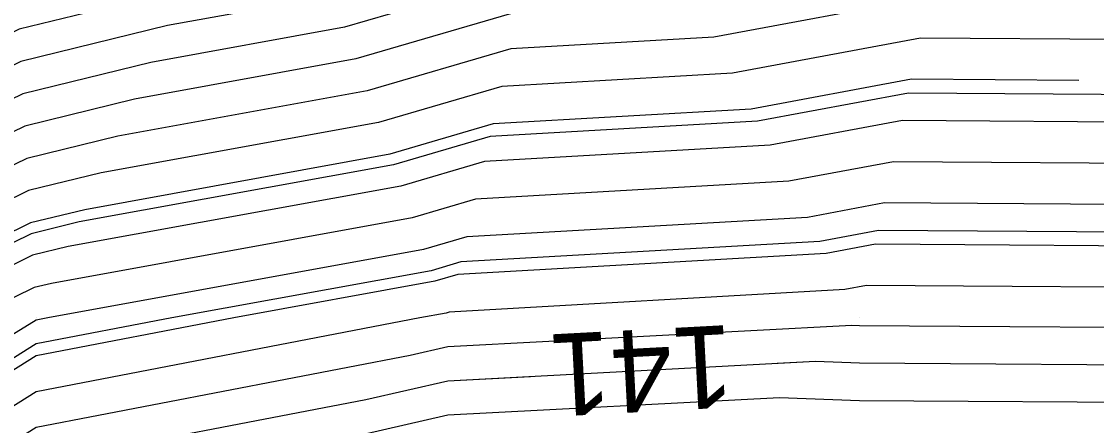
# Model space of a CAD drawing. Extents: x 2354170 to 2357230, y 866100 to 868290.
# Drawn here: x 2355839.63 to 2355865.74, y 867207.4 to 867217.21 of the extents above; entities that cross this region are included whole.
import ezdxf

# ---------------------------------------------------------------- set-up
doc = ezdxf.new("R2010")
doc.units = 0
for name, color, linetype in [('Default', 7, 'Continuous'), ('DTM Contours Major', 7, 'Continuous'), ('DTM Contours Minor', 7, 'Continuous'), ('Exist DTM QL2 LIDAR Elevation Point', 7, 'Continuous')]:
    doc.layers.add(name, color=color, linetype=linetype)

msp = doc.modelspace()

# ---------------------------------------------------------------- linework, layer by layer
at = {"layer": 'Default'}
for points in [[(2355893.622, 867243.598), (2355889.982, 867241.101), (2355889.24, 867240.755), (2355888.317, 867240.013), (2355883.291, 867236.704), (2355879.982, 867234.184), (2355877.66, 867232.335), (2355871.07, 867227.163), (2355867.252, 867222.414), (2355863.561, 867221.804), (2355862.562, 867221.812), (2355854.634, 867220.335), (2355852.369, 867220.205), (2355846.927, 867218.614), (2355843.575, 867218.004), (2355839.566, 867217.025), (2355835, 867214.798), (2355831.459, 867213.102), (2355824.689, 867208.477), (2355823.908, 867207.988), (2355818.123, 867204.897), (2355811.576, 867197.324), (2355809.803, 867194.911)], [(2355890.853, 867228.96), (2355889.84, 867228.439), (2355879.261, 867218.835), (2355878.875, 867218.843), (2355878.695, 867218.853), (2355871.273, 867219.787), (2355865.205, 867218.785), (2355861.905, 867218.808), (2355855.995, 867217.708), (2355851.727, 867217.463), (2355847.749, 867216.3), (2355842.368, 867215.322), (2355839.705, 867214.671), (2355836.673, 867213.191), (2355834.32, 867212.065), (2355829.823, 867208.993), (2355824.712, 867205.793), (2355820.598, 867203.595), (2355811.149, 867192.665), (2355810.172, 867191.708), (2355807.232, 867185.916)], [(2355889.202, 867221.359), (2355883.961, 867216.601), (2355879.001, 867216.7), (2355876.695, 867216.824), (2355870.976, 867217.544), (2355866.301, 867216.771), (2355861.467, 867216.806), (2355856.902, 867215.956), (2355851.298, 867215.634), (2355848.297, 867214.757), (2355841.564, 867213.533), (2355839.798, 867213.102), (2355837.787, 867212.121), (2355836.227, 867211.373), (2355833.245, 867209.336), (2355825.247, 867204.33), (2355822.248, 867202.727), (2355815.359, 867194.758), (2355811.102, 867190.592), (2355803.699, 867176.008), (2355798.513, 867166.821)], [(2355851.941, 867218.377), (2355847.475, 867217.071), (2355842.771, 867216.216), (2355839.659, 867215.456), (2355836.115, 867213.727), (2355833.366, 867212.41), (2355828.112, 867208.821), (2355824.444, 867206.525), (2355819.773, 867204.029), (2355810.177, 867192.928), (2355809.729, 867192.319), (2355808.861, 867190.601), (2355800.343, 867173.818), (2355796.902, 867167.723)], [(2355861.686, 867217.807), (2355856.449, 867216.832), (2355851.512, 867216.549), (2355848.023, 867215.528), (2355841.966, 867214.427), (2355839.752, 867213.886), (2355837.23, 867212.656), (2355835.274, 867211.719), (2355831.534, 867209.165), (2355824.979, 867205.062), (2355821.423, 867203.161), (2355813.254, 867193.712), (2355810.637, 867191.15), (2355802.581, 867175.278), (2355797.976, 867167.122)], [(2355847.201, 867217.842), (2355843.173, 867217.11), (2355839.612, 867216.24), (2355835.558, 867214.262), (2355832.413, 867212.756), (2355826.4, 867208.649), (2355824.176, 867207.256), (2355818.948, 867204.463), (2355810.877, 867195.126), (2355809.319, 867193.007), (2355806.302, 867187.032), (2355799.224, 867173.088)], [(2355900.516, 867217.349), (2355888.804, 867214.308), (2355888.58, 867214.362), (2355888.553, 867214.369), (2355879.127, 867214.557), (2355874.695, 867214.795), (2355870.68, 867215.3), (2355867.398, 867214.758), (2355861.03, 867214.804), (2355857.81, 867214.205), (2355850.87, 867213.806), (2355848.845, 867213.214), (2355840.76, 867211.744), (2355839.891, 867211.532), (2355838.902, 867211.05), (2355838.135, 867210.682), (2355836.668, 867209.68), (2355825.783, 867202.867), (2355823.898, 867201.86), (2355819.568, 867196.851), (2355812.032, 867189.476), (2355805.937, 867177.468), (2355799.587, 867166.22)], [(2355865.314, 867215.776), (2355861.249, 867215.805), (2355857.356, 867215.08), (2355851.084, 867214.72), (2355848.571, 867213.985), (2355841.162, 867212.639), (2355839.845, 867212.317), (2355838.345, 867211.585), (2355837.181, 867211.028), (2355834.957, 867209.508), (2355825.515, 867203.599), (2355823.073, 867202.294), (2355817.463, 867195.804), (2355811.567, 867190.034), (2355804.818, 867176.738), (2355799.05, 867166.52), (2355794.567, 867156.306)], [(2355904.86, 867213.863), (2355900.699, 867213.016), (2355895.115, 867211.566), (2355888.703, 867213.105), (2355887.921, 867213.312), (2355879.19, 867213.486), (2355873.695, 867213.781), (2355870.532, 867214.179), (2355867.946, 867213.752), (2355860.811, 867213.803), (2355858.264, 867213.329), (2355850.656, 867212.892), (2355849.119, 867212.443), (2355840.358, 867210.85), (2355839.938, 867210.748), (2355839.459, 867210.514), (2355839.088, 867210.337), (2355838.379, 867209.852), (2355826.051, 867202.136), (2355824.723, 867201.426), (2355821.673, 867197.897), (2355812.497, 867188.918), (2355807.056, 867178.198), (2355800.124, 867165.919)], [(2355909.953, 867213.315), (2355901.174, 867208.946), (2355900.861, 867208.951), (2355900.765, 867208.982), (2355888.826, 867211.849), (2355887.29, 867212.254), (2355879.253, 867212.414), (2355872.696, 867212.766), (2355870.384, 867213.057), (2355868.494, 867212.745), (2355860.592, 867212.802), (2355858.717, 867212.453), (2355850.442, 867211.978), (2355849.392, 867211.671), (2355840.27, 867210.013), (2355839.981, 867209.957), (2355839.395, 867209.588), (2355826.319, 867201.404), (2355825.548, 867200.992), (2355823.777, 867198.944), (2355812.962, 867188.359), (2355808.175, 867178.928), (2355800.661, 867165.619), (2355788.116, 867137.035)], [(2355896.716, 867208.727), (2355888.948, 867210.592), (2355886.659, 867211.196), (2355879.316, 867211.343), (2355871.696, 867211.752), (2355870.235, 867211.936), (2355869.042, 867211.738), (2355860.373, 867211.801), (2355859.171, 867211.577), (2355850.228, 867211.064), (2355849.666, 867210.9), (2355844.787, 867210.013), (2355839.981, 867209.088), (2355830.213, 867202.942), (2355826.587, 867200.673), (2355826.373, 867200.558), (2355825.882, 867199.99), (2355813.427, 867187.801), (2355809.598, 867180.257)], [(2355908.104, 867206.23), (2355900.74, 867206.348), (2355898.475, 867207.078), (2355889.071, 867209.336), (2355886.027, 867210.139), (2355879.379, 867210.271), (2355870.696, 867210.737), (2355870.087, 867210.814), (2355869.59, 867210.732), (2355860.154, 867210.8), (2355859.625, 867210.702), (2355850.013, 867210.15), (2355849.94, 867210.128), (2355849.305, 867210.013), (2355839.981, 867208.219), (2355827.504, 867200.369), (2355826.87, 867200.005), (2355825.618, 867198.719), (2355813.892, 867187.243), (2355810.413, 867180.388), (2355801.735, 867165.017), (2355789.965, 867138.2)], [(2355909.526, 867204.905), (2355900.68, 867205.047), (2355897.33, 867206.125), (2355889.194, 867208.079), (2355885.396, 867209.081), (2355879.442, 867209.2), (2355870.304, 867209.69), (2355869.982, 867209.72), (2355869.723, 867209.754), (2355859.981, 867209.819), (2355859.794, 867209.826), (2355849.981, 867209.307), (2355849.066, 867209.098), (2355839.981, 867207.349), (2355828.826, 867200.331), (2355827.162, 867199.378), (2355823.88, 867196.004), (2355814.357, 867186.685), (2355811.532, 867181.118), (2355802.272, 867164.717), (2355790.89, 867138.782)], [(2355956.005, 867207.892), (2355949.982, 867205.368), (2355943.609, 867203.639), (2355939.982, 867202.213), (2355933.095, 867203.126), (2355929.982, 867203.215), (2355924.332, 867204.363), (2355919.982, 867203.587), (2355914.719, 867202.893), (2355909.928, 867203.228), (2355908.7, 867203.616), (2355900.619, 867203.745), (2355896.186, 867205.173), (2355889.317, 867206.823), (2355884.764, 867208.024), (2355879.505, 867208.129), (2355871.433, 867208.562), (2355869.982, 867208.695), (2355868.819, 867208.85), (2355859.981, 867208.908), (2355858.917, 867208.949), (2355857.984, 867208.9)], [(2355851.992, 867208.583), (2355849.981, 867208.477), (2355847.989, 867208.021), (2355839.981, 867206.48), (2355830.148, 867200.293), (2355827.454, 867198.75), (2355822.141, 867193.289), (2355814.822, 867186.127), (2355812.651, 867181.848), (2355802.809, 867164.416), (2355791.814, 867139.365), (2355790.471, 867136.647)], [(2355907.873, 867202.327), (2355900.559, 867202.444), (2355895.041, 867204.221), (2355889.439, 867205.566), (2355884.133, 867206.966), (2355879.568, 867207.057), (2355872.562, 867207.433), (2355869.982, 867207.671), (2355867.914, 867207.946), (2355859.981, 867207.998), (2355858.041, 867208.072), (2355849.981, 867207.646), (2355846.912, 867206.944), (2355839.981, 867205.61), (2355831.47, 867200.256), (2355827.746, 867198.123), (2355820.403, 867190.575), (2355815.287, 867185.569), (2355813.77, 867182.578), (2355803.347, 867164.116), (2355792.739, 867139.947)]]:
    msp.add_lwpolyline(points, dxfattribs=at)
at = {"layer": 'DTM Contours Major'}
msp.add_lwpolyline([(2355908.088, 867210.332), (2355903.484, 867208.041), (2355900.82, 867208.083), (2355900.001, 867208.347), (2355888.907, 867211.011), (2355886.869, 867211.549), (2355879.295, 867211.7), (2355872.029, 867212.09), (2355870.285, 867212.309), (2355868.859, 867212.074), (2355860.446, 867212.135), (2355859.02, 867211.869), (2355850.299, 867211.369), (2355849.575, 867211.157), (2355843.282, 867210.013), (2355839.981, 867209.378), (2355833.274, 867205.158), (2355826.498, 867200.916), (2355826.098, 867200.703), (2355825.181, 867199.641), (2355815.979, 867190.636)], dxfattribs=at)
at = {"layer": 'DTM Contours Minor'}
for points in [[(2355891.067, 867217.816), (2355888.777, 867216.639), (2355887.094, 867215.112), (2355879.085, 867215.271), (2355875.362, 867215.471), (2355870.779, 867216.048), (2355867.032, 867215.429), (2355861.176, 867215.472), (2355857.507, 867214.788), (2355851.013, 867214.416), (2355848.662, 867213.728), (2355841.028, 867212.341), (2355839.86, 867212.055), (2355838.53, 867211.407), (2355837.499, 867210.913), (2355835.527, 867209.566), (2355826.407, 867203.857)], [(2355851.727, 867217.463), (2355847.749, 867216.3), (2355842.368, 867215.322), (2355839.705, 867214.671), (2355836.673, 867213.191), (2355834.32, 867212.065), (2355829.823, 867208.993), (2355824.712, 867205.793), (2355820.598, 867203.595), (2355811.149, 867192.665), (2355810.172, 867191.708), (2355801.462, 867174.548), (2355797.439, 867167.422), (2355794.598, 867160.95)], [(2355911.313, 867203.131), (2355909.928, 867203.228), (2355908.7, 867203.616), (2355900.619, 867203.745), (2355896.186, 867205.173), (2355889.317, 867206.823), (2355884.764, 867208.024), (2355879.505, 867208.129), (2355871.433, 867208.562), (2355869.982, 867208.695), (2355868.819, 867208.85), (2355859.981, 867208.908), (2355858.917, 867208.949), (2355849.981, 867208.477), (2355847.989, 867208.021), (2355839.981, 867206.48), (2355830.148, 867200.293), (2355827.454, 867198.75), (2355822.141, 867193.289), (2355814.822, 867186.127), (2355812.651, 867181.848), (2355802.809, 867164.416), (2355791.814, 867139.365)]]:
    msp.add_lwpolyline(points, dxfattribs=at)
at = {"layer": 'Exist DTM QL2 LIDAR Elevation Point'}
for p, q in [((2355839.981, 867210.013), (2355839.981, 867210.013)), ((2355849.981, 867210.013), (2355849.981, 867210.013)), ((2355859.981, 867210.013), (2355859.981, 867210.013))]:
    msp.add_line(p, q, dxfattribs=at)

# ---------------------------------------------------------------- texts
at = {"layer": 'Default'}
msp.add_text('141', height=2, rotation=183.0261, dxfattribs=at).set_placement((2355856.87, 867209.842))

doc.saveas('drawing.dxf')
